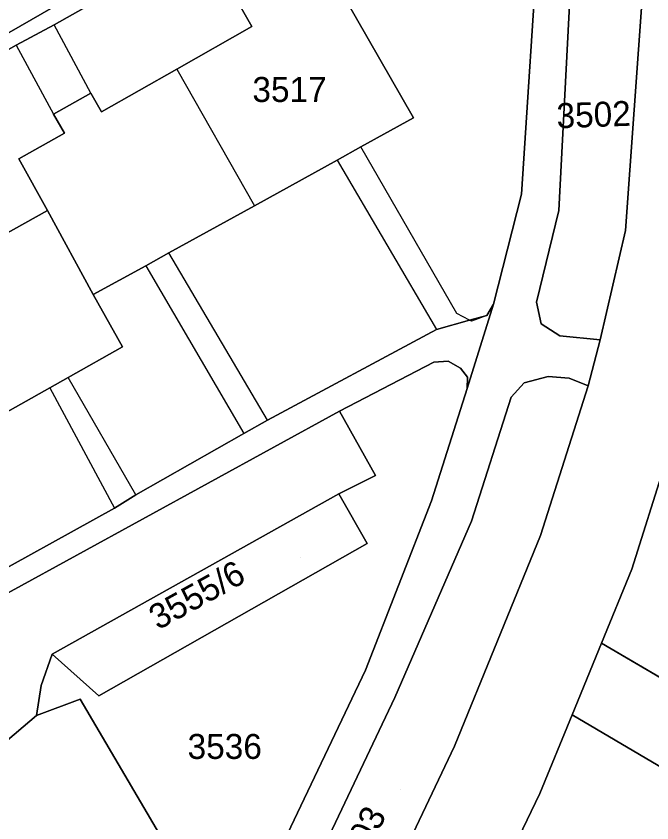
# Model space of a CAD drawing. Extents: x -262715 to -259381, y -1237238 to -1231182.
# Drawn here: x -261407.4 to -261356.5, y -1235867.1 to -1235802.5 of the extents above; entities that cross this region are included whole.
import ezdxf

# ---------------------------------------------------------------- set-up
doc = ezdxf.new("R2010")
doc.units = 0
for name, color, linetype in [('body_kn', 7, 'Continuous'), ('kladpar_druhypozemkov', 7, 'Continuous'), ('kladpar_hranice', 7, 'Continuous'), ('kladpar_parcelnecisla', 7, 'Continuous'), ('kladpar_plochy', 7, 'Continuous'), ('zappar_hrandruhpozemk', 7, 'Continuous')]:
    doc.layers.add(name, color=color, linetype=linetype)

msp = doc.modelspace()

# ---------------------------------------------------------------- linework, layer by layer
at = {"layer": 'body_kn'}
for p, q in [((-261404.35, -1235803.16), (-261404.35, -1235803.16)), ((-261388.51, -1235803.3), (-261388.51, -1235803.3)), ((-261407.37, -1235804.8), (-261407.37, -1235804.8)), ((-261407.37, -1235804.8), (-261407.37, -1235804.8)), ((-261394.53, -1235806.72), (-261394.53, -1235806.72)), ((-261394.53, -1235806.72), (-261394.53, -1235806.72)), ((-261401.41, -1235808.63), (-261401.41, -1235808.63)), ((-261401.41, -1235808.63), (-261401.41, -1235808.63)), ((-261400.55, -1235810.14), (-261400.55, -1235810.14)), ((-261404.38, -1235810.32), (-261404.38, -1235810.32)), ((-261375.58, -1235810.62), (-261375.58, -1235810.62)), ((-261403.52, -1235811.83), (-261403.52, -1235811.83)), ((-261379.79, -1235812.94), (-261379.79, -1235812.94)), ((-261407.16, -1235813.9), (-261407.16, -1235813.9)), ((-261381.68, -1235813.99), (-261381.68, -1235813.99)), ((-261381.68, -1235813.99), (-261381.68, -1235813.99)), ((-261366.93, -1235816.73), (-261366.93, -1235816.73)), ((-261404.87, -1235818.03), (-261404.87, -1235818.03)), ((-261404.87, -1235818.03), (-261404.87, -1235818.03)), ((-261388.31, -1235817.65), (-261388.31, -1235817.65)), ((-261363.93, -1235818.03), (-261363.93, -1235818.03)), ((-261358.61, -1235819.64), (-261358.61, -1235819.64)), ((-261395.16, -1235821.43), (-261395.16, -1235821.43)), ((-261397, -1235822.45), (-261397, -1235822.45)), ((-261397, -1235822.45), (-261397, -1235822.45)), ((-261401.21, -1235824.77), (-261401.21, -1235824.77)), ((-261369.16, -1235825.54), (-261369.16, -1235825.54)), ((-261365.72, -1235825.36), (-261365.72, -1235825.36)), ((-261372.11, -1235826.27), (-261372.11, -1235826.27)), ((-261369.69, -1235826.43), (-261369.69, -1235826.43)), ((-261369.69, -1235826.43), (-261369.69, -1235826.43)), ((-261371.09, -1235826.82), (-261371.09, -1235826.82)), ((-261371.09, -1235826.82), (-261371.09, -1235826.82)), ((-261370.93, -1235826.9), (-261370.93, -1235826.9)), ((-261365.35, -1235827.1), (-261365.35, -1235827.1)), ((-261373.74, -1235827.55), (-261373.74, -1235827.55)), ((-261363.85, -1235828.06), (-261363.85, -1235828.06)), ((-261360.62, -1235828.38), (-261360.62, -1235828.38)), ((-261398.86, -1235828.96), (-261398.86, -1235828.96)), ((-261373.95, -1235830.17), (-261373.95, -1235830.17)), ((-261372.81, -1235830.09), (-261372.81, -1235830.09)), ((-261371.82, -1235830.66), (-261371.82, -1235830.66)), ((-261371.82, -1235830.66), (-261371.82, -1235830.66)), ((-261403.21, -1235831.4), (-261403.21, -1235831.4)), ((-261371.25, -1235831.37), (-261371.25, -1235831.37)), ((-261364.79, -1235831.32), (-261364.79, -1235831.32)), ((-261363.12, -1235831.47), (-261363.12, -1235831.47)), ((-261404.7, -1235832.24), (-261404.7, -1235832.24)), ((-261404.7, -1235832.24), (-261404.7, -1235832.24)), ((-261366.71, -1235831.84), (-261366.71, -1235831.84)), ((-261361.59, -1235832.06), (-261361.59, -1235832.06)), ((-261361.59, -1235832.06), (-261361.59, -1235832.06)), ((-261371.27, -1235832.29), (-261371.27, -1235832.29)), ((-261367.75, -1235832.98), (-261367.75, -1235832.98)), ((-261381.5, -1235834.11), (-261381.5, -1235834.11)), ((-261387.27, -1235834.83), (-261387.27, -1235834.83)), ((-261387.27, -1235834.83), (-261387.27, -1235834.83)), ((-261389.15, -1235835.9), (-261389.15, -1235835.9)), ((-261378.62, -1235839.26), (-261378.62, -1235839.26)), ((-261397.8, -1235840.79), (-261397.8, -1235840.79)), ((-261397.8, -1235840.79), (-261397.8, -1235840.79)), ((-261381.54, -1235840.71), (-261381.54, -1235840.71)), ((-261381.54, -1235840.71), (-261381.54, -1235840.71)), ((-261374.14, -1235841.27), (-261374.14, -1235841.27)), ((-261399.5, -1235841.88), (-261399.5, -1235841.88)), ((-261370.93, -1235842.9), (-261370.93, -1235842.9)), ((-261365.4, -1235844.05), (-261365.4, -1235844.05)), ((-261379.27, -1235844.7), (-261379.27, -1235844.7)), ((-261358.1, -1235846.74), (-261358.1, -1235846.74)), ((-261358.1, -1235846.74), (-261358.1, -1235846.74)), ((-261360.53, -1235852.69), (-261360.53, -1235852.69)), ((-261360.53, -1235852.69), (-261360.53, -1235852.69)), ((-261404.5, -1235853.57), (-261404.5, -1235853.57)), ((-261379.41, -1235854.84), (-261379.41, -1235854.84)), ((-261405.38, -1235856.06), (-261405.38, -1235856.06)), ((-261402.26, -1235857.16), (-261402.26, -1235857.16)), ((-261402.26, -1235857.16), (-261402.26, -1235857.16)), ((-261400.77, -1235856.91), (-261400.77, -1235856.91)), ((-261377.06, -1235857.03), (-261377.06, -1235857.03)), ((-261405.75, -1235858.47), (-261405.75, -1235858.47)), ((-261362.88, -1235858.42), (-261362.88, -1235858.42)), ((-261362.88, -1235858.42), (-261362.88, -1235858.42)), ((-261372.3, -1235860.94), (-261372.3, -1235860.94)), ((-261365.45, -1235864.71), (-261365.45, -1235864.71))]:
    msp.add_line(p, q, dxfattribs=at)
at = {"layer": 'kladpar_druhypozemkov'}
for p, q in [((-261384.88, -1235807.27), (-261384.88, -1235807.27)), ((-261360.78, -1235809.57), (-261360.78, -1235809.57)), ((-261384.65, -1235845.82), (-261384.65, -1235845.82)), ((-261390.6, -1235859.75), (-261390.6, -1235859.75)), ((-261376.62, -1235864.41), (-261376.62, -1235864.41))]:
    msp.add_line(p, q, dxfattribs=at)
at = {"layer": 'kladpar_hranice'}
for p, q in [((-261360.53, -1235852.69), (-261358.1, -1235846.74)), ((-261362.88, -1235858.42), (-261360.53, -1235852.69)), ((-261360.53, -1235852.69), (-261324.01, -1235874.06)), ((-261324.01, -1235874.06), (-261360.53, -1235852.69)), ((-261362.88, -1235858.42), (-261327.53, -1235879.24))]:
    msp.add_line(p, q, dxfattribs=at)
for points in [[(-261387.83, -1235670.28), (-261368.01, -1235705.48), (-261371.99, -1235708.77), (-261371.04, -1235709.55), (-261365.53, -1235722.64), (-261364.25, -1235725.87), (-261359.1, -1235741.48), (-261352.38, -1235766.78), (-261351.19, -1235772.76), (-261348.93, -1235790.01), (-261350.64, -1235820.21), (-261351.68, -1235824.27), (-261355.45, -1235838.38), (-261358.1, -1235846.74), (-261360.53, -1235852.69), (-261362.88, -1235858.42), (-261365.45, -1235864.71), (-261367.16, -1235868.27)], [(-261384.6, -1235886.83), (-261372.3, -1235860.94), (-261365.4, -1235844.05), (-261361.59, -1235832.06), (-261360.62, -1235828.38), (-261358.61, -1235819.64), (-261356.53, -1235790.61), (-261358.05, -1235779.04), (-261358.59, -1235775.82), (-261362.93, -1235755.98), (-261365.55, -1235746.37), (-261371.33, -1235728.63), (-261388.56, -1235695.22), (-261393.47, -1235696.69), (-261397.22, -1235689.82)], [(-261404.09, -1235776.52), (-261394.29, -1235794.7), (-261393.89, -1235795.44), (-261394.41, -1235795.96), (-261437.48, -1235820.77), (-261438.17, -1235820.11), (-261438.79, -1235819.6), (-261448.64, -1235802.15), (-261404.09, -1235776.52)], [(-261358.05, -1235779.04), (-261356.53, -1235790.61), (-261358.61, -1235819.64), (-261360.62, -1235828.38), (-261363.85, -1235828.06), (-261365.35, -1235827.1), (-261365.72, -1235825.36), (-261363.93, -1235818.03), (-261362.66, -1235793.32), (-261363.1, -1235782.13), (-261363.03, -1235781.52), (-261362.51, -1235781.09), (-261358.05, -1235779.04)], [(-261490.62, -1235783.01), (-261477.24, -1235806.77), (-261459.57, -1235838.86), (-261446.02, -1235864.48), (-261444.34, -1235865.58), (-261442.16, -1235866.97), (-261441.02, -1235866.44), (-261439.34, -1235865.8), (-261381.5, -1235834.11), (-261378.62, -1235839.26), (-261381.54, -1235840.71), (-261404.5, -1235853.57), (-261405.38, -1235856.06), (-261405.75, -1235858.47), (-261410.95, -1235862.87), (-261413.44, -1235861.81), (-261416.1, -1235862.03), (-261416.66, -1235861.2), (-261417.8, -1235861.94), (-261418.66, -1235862.83), (-261419.04, -1235864.37), (-261419.17, -1235866.22), (-261402.84, -1235896.62)], [(-261362.66, -1235793.32), (-261363.93, -1235818.03), (-261365.72, -1235825.36), (-261365.35, -1235827.1), (-261363.85, -1235828.06), (-261360.62, -1235828.38), (-261361.59, -1235832.06), (-261363.12, -1235831.47), (-261364.79, -1235831.32), (-261366.71, -1235831.84), (-261367.75, -1235832.98), (-261370.93, -1235842.9), (-261377.06, -1235857.03), (-261396.85, -1235898.7)], [(-261393.4, -1235796.98), (-261404.35, -1235803.16), (-261407.37, -1235804.8), (-261415.39, -1235809.32), (-261417.14, -1235810.38), (-261429.81, -1235817.59), (-261430.31, -1235817.87), (-261433.11, -1235819.45), (-261436.36, -1235821.26), (-261436.85, -1235821.75), (-261436.63, -1235822.7), (-261430.39, -1235832.34), (-261429.54, -1235833.85), (-261433.28, -1235836.13), (-261434.2, -1235834.53), (-261438.41, -1235827), (-261439.27, -1235824.09), (-261438.8, -1235823.53), (-261438.86, -1235822.57), (-261445.6, -1235810.78), (-261447.58, -1235807.24), (-261454.18, -1235795.37)], [(-261365.52, -1235795.03), (-261366.93, -1235816.73), (-261369.16, -1235825.54), (-261369.69, -1235826.43), (-261371.09, -1235826.82), (-261373.74, -1235827.55), (-261387.27, -1235834.83), (-261389.15, -1235835.9), (-261397.8, -1235840.79), (-261399.5, -1235841.88), (-261411.2, -1235848.32)], [(-261400.1, -1235898.25), (-261379.41, -1235854.84), (-261374.14, -1235841.27), (-261371.27, -1235832.29), (-261369.16, -1235825.54), (-261366.93, -1235816.73), (-261365.52, -1235795.03)], [(-261448.64, -1235802.15), (-261438.79, -1235819.6), (-261438.17, -1235820.11), (-261437.48, -1235820.77), (-261394.41, -1235795.96)], [(-261415.39, -1235809.32), (-261407.37, -1235804.8), (-261404.35, -1235803.16), (-261393.4, -1235796.98)], [(-261411.67, -1235836.15), (-261404.7, -1235832.24), (-261403.21, -1235831.4), (-261398.86, -1235828.96), (-261401.21, -1235824.77), (-261397, -1235822.45), (-261395.16, -1235821.43), (-261388.31, -1235817.65), (-261381.68, -1235813.99), (-261379.79, -1235812.94), (-261375.58, -1235810.62), (-261381.91, -1235799.55)], [(-261381.91, -1235799.55), (-261375.58, -1235810.62), (-261379.79, -1235812.94), (-261381.68, -1235813.99), (-261388.31, -1235817.65), (-261395.16, -1235821.43), (-261397, -1235822.45), (-261401.21, -1235824.77), (-261404.87, -1235818.03), (-261407.16, -1235813.9), (-261403.52, -1235811.83), (-261404.38, -1235810.32), (-261401.41, -1235808.63), (-261400.55, -1235810.14), (-261394.53, -1235806.72), (-261388.51, -1235803.3), (-261389.37, -1235801.79), (-261386.4, -1235800.1), (-261385.54, -1235801.61), (-261381.91, -1235799.55)], [(-261389.37, -1235801.79), (-261388.51, -1235803.3), (-261394.53, -1235806.72), (-261400.55, -1235810.14), (-261401.41, -1235808.63), (-261404.38, -1235810.32), (-261403.52, -1235811.83), (-261407.16, -1235813.9), (-261404.87, -1235818.03), (-261408.51, -1235820.07)], [(-261404.87, -1235818.03), (-261401.21, -1235824.77), (-261398.86, -1235828.96), (-261403.21, -1235831.4), (-261404.7, -1235832.24), (-261411.67, -1235836.15), (-261417.29, -1235839.31), (-261420.27, -1235840.98), (-261424.48, -1235843.35), (-261429.54, -1235833.85), (-261430.39, -1235832.34), (-261426.72, -1235830.28), (-261427.57, -1235828.77), (-261424.56, -1235827.09), (-261423.71, -1235828.6), (-261417.62, -1235825.18), (-261411.54, -1235821.77), (-261412.4, -1235820.24), (-261409.36, -1235818.54), (-261408.51, -1235820.07), (-261404.87, -1235818.03)], [(-261358.1, -1235846.74), (-261355.45, -1235838.38), (-261345.16, -1235835.79), (-261326.35, -1235819.47), (-261325.36, -1235820.83)], [(-261411.2, -1235848.32), (-261399.5, -1235841.88), (-261397.8, -1235840.79), (-261389.15, -1235835.9), (-261387.27, -1235834.83), (-261373.74, -1235827.55), (-261371.09, -1235826.82), (-261369.69, -1235826.43), (-261369.16, -1235825.54), (-261371.27, -1235832.29), (-261371.25, -1235831.37), (-261371.82, -1235830.66), (-261372.81, -1235830.09), (-261373.95, -1235830.17), (-261381.5, -1235834.11), (-261439.34, -1235865.8)], [(-261391.09, -1235876.21), (-261402.26, -1235857.16), (-261405.75, -1235858.47), (-261405.38, -1235856.06), (-261404.5, -1235853.57), (-261400.77, -1235856.91), (-261379.27, -1235844.7), (-261381.54, -1235840.71), (-261378.62, -1235839.26), (-261381.5, -1235834.11), (-261373.95, -1235830.17), (-261372.81, -1235830.09), (-261371.82, -1235830.66)], [(-261371.82, -1235830.66), (-261371.25, -1235831.37), (-261371.27, -1235832.29), (-261374.14, -1235841.27), (-261379.41, -1235854.84), (-261400.1, -1235898.25)], [(-261361.59, -1235832.06), (-261365.4, -1235844.05), (-261372.3, -1235860.94), (-261384.6, -1235886.83), (-261388.5, -1235895), (-261389.84, -1235896.74), (-261391.77, -1235897.94), (-261393.98, -1235898.78), (-261396.85, -1235898.7), (-261377.06, -1235857.03), (-261370.93, -1235842.9), (-261367.75, -1235832.98), (-261366.71, -1235831.84), (-261364.79, -1235831.32), (-261363.12, -1235831.47), (-261361.59, -1235832.06)], [(-261381.54, -1235840.71), (-261379.27, -1235844.7), (-261400.77, -1235856.91), (-261404.5, -1235853.57), (-261381.54, -1235840.71)], [(-261402.26, -1235857.16), (-261391.09, -1235876.21), (-261395.25, -1235881.17), (-261403.13, -1235885.84), (-261413.97, -1235865.66), (-261410.95, -1235862.87), (-261405.75, -1235858.47), (-261402.26, -1235857.16)], [(-261367.16, -1235868.27), (-261365.45, -1235864.71), (-261362.88, -1235858.42)], [(-261324.01, -1235874.06), (-261327.53, -1235879.24), (-261362.88, -1235858.42)]]:
    msp.add_lwpolyline(points, dxfattribs=at)
at = {"layer": 'kladpar_plochy'}
for points in [[(-261387.83, -1235670.28), (-261368.01, -1235705.48), (-261371.99, -1235708.77), (-261371.04, -1235709.55), (-261365.53, -1235722.64), (-261364.25, -1235725.87), (-261359.1, -1235741.48), (-261352.38, -1235766.78), (-261351.19, -1235772.76), (-261348.93, -1235790.01), (-261350.64, -1235820.21), (-261351.68, -1235824.27), (-261355.45, -1235838.38), (-261358.1, -1235846.74), (-261360.53, -1235852.69), (-261362.88, -1235858.42), (-261365.45, -1235864.71), (-261367.16, -1235868.27)], [(-261384.6, -1235886.83), (-261372.3, -1235860.94), (-261365.4, -1235844.05), (-261361.59, -1235832.06), (-261360.62, -1235828.38), (-261358.61, -1235819.64), (-261356.53, -1235790.61), (-261358.05, -1235779.04), (-261358.59, -1235775.82), (-261362.93, -1235755.98), (-261365.55, -1235746.37), (-261371.33, -1235728.63), (-261388.56, -1235695.22)], [(-261490.62, -1235783.01), (-261477.24, -1235806.77), (-261459.57, -1235838.86), (-261446.02, -1235864.48), (-261444.34, -1235865.58), (-261442.16, -1235866.97), (-261441.02, -1235866.44), (-261439.34, -1235865.8), (-261381.5, -1235834.11), (-261378.62, -1235839.26), (-261381.54, -1235840.71), (-261404.5, -1235853.57), (-261405.38, -1235856.06), (-261405.75, -1235858.47), (-261410.95, -1235862.87), (-261413.44, -1235861.81), (-261416.1, -1235862.03), (-261416.66, -1235861.2), (-261417.8, -1235861.94), (-261418.66, -1235862.83), (-261419.04, -1235864.37), (-261419.17, -1235866.22), (-261402.84, -1235896.62)], [(-261362.66, -1235793.32), (-261363.93, -1235818.03), (-261365.72, -1235825.36), (-261365.35, -1235827.1), (-261363.85, -1235828.06), (-261360.62, -1235828.38), (-261361.59, -1235832.06), (-261363.12, -1235831.47), (-261364.79, -1235831.32), (-261366.71, -1235831.84), (-261367.75, -1235832.98), (-261370.93, -1235842.9), (-261377.06, -1235857.03), (-261396.85, -1235898.7)], [(-261393.4, -1235796.98), (-261404.35, -1235803.16), (-261407.37, -1235804.8), (-261415.39, -1235809.32), (-261417.14, -1235810.38), (-261429.81, -1235817.59), (-261430.31, -1235817.87), (-261433.11, -1235819.45), (-261436.36, -1235821.26), (-261436.85, -1235821.75), (-261436.63, -1235822.7), (-261430.39, -1235832.34), (-261429.54, -1235833.85), (-261433.28, -1235836.13), (-261434.2, -1235834.53), (-261438.41, -1235827), (-261439.27, -1235824.09), (-261438.8, -1235823.53), (-261438.86, -1235822.57), (-261445.6, -1235810.78), (-261447.58, -1235807.24), (-261454.18, -1235795.37)], [(-261365.52, -1235795.03), (-261366.93, -1235816.73), (-261369.16, -1235825.54), (-261369.69, -1235826.43), (-261371.09, -1235826.82), (-261373.74, -1235827.55), (-261387.27, -1235834.83), (-261389.15, -1235835.9), (-261397.8, -1235840.79), (-261399.5, -1235841.88), (-261411.2, -1235848.32)], [(-261400.1, -1235898.25), (-261379.41, -1235854.84), (-261374.14, -1235841.27), (-261371.27, -1235832.29), (-261369.16, -1235825.54), (-261366.93, -1235816.73), (-261365.52, -1235795.03)], [(-261448.64, -1235802.15), (-261438.79, -1235819.6), (-261438.17, -1235820.11), (-261437.48, -1235820.77), (-261394.41, -1235795.96)], [(-261415.39, -1235809.32), (-261407.37, -1235804.8), (-261404.35, -1235803.16), (-261393.4, -1235796.98)], [(-261411.67, -1235836.15), (-261404.7, -1235832.24), (-261403.21, -1235831.4), (-261398.86, -1235828.96), (-261401.21, -1235824.77), (-261397, -1235822.45), (-261395.16, -1235821.43), (-261388.31, -1235817.65), (-261381.68, -1235813.99), (-261379.79, -1235812.94), (-261375.58, -1235810.62), (-261381.91, -1235799.55)], [(-261389.37, -1235801.79), (-261388.51, -1235803.3), (-261394.53, -1235806.72), (-261400.55, -1235810.14), (-261401.41, -1235808.63), (-261404.38, -1235810.32), (-261403.52, -1235811.83), (-261407.16, -1235813.9), (-261404.87, -1235818.03), (-261408.51, -1235820.07)], [(-261411.2, -1235848.32), (-261399.5, -1235841.88), (-261397.8, -1235840.79), (-261389.15, -1235835.9), (-261387.27, -1235834.83), (-261373.74, -1235827.55), (-261371.09, -1235826.82), (-261369.69, -1235826.43), (-261369.16, -1235825.54), (-261371.27, -1235832.29), (-261371.25, -1235831.37), (-261371.82, -1235830.66), (-261372.81, -1235830.09), (-261373.95, -1235830.17), (-261381.5, -1235834.11), (-261439.34, -1235865.8)], [(-261391.09, -1235876.21), (-261402.26, -1235857.16), (-261405.75, -1235858.47), (-261405.38, -1235856.06), (-261404.5, -1235853.57), (-261400.77, -1235856.91), (-261379.27, -1235844.7), (-261381.54, -1235840.71), (-261378.62, -1235839.26), (-261381.5, -1235834.11), (-261373.95, -1235830.17), (-261372.81, -1235830.09), (-261371.82, -1235830.66), (-261371.25, -1235831.37), (-261371.27, -1235832.29), (-261374.14, -1235841.27), (-261379.41, -1235854.84), (-261400.1, -1235898.25)]]:
    msp.add_lwpolyline(points, dxfattribs=at)
for points in [[(-261404.09, -1235776.52), (-261394.29, -1235794.7), (-261393.89, -1235795.44), (-261394.41, -1235795.96), (-261437.48, -1235820.77), (-261438.17, -1235820.11), (-261438.79, -1235819.6), (-261448.64, -1235802.15)], [(-261358.05, -1235779.04), (-261356.53, -1235790.61), (-261358.61, -1235819.64), (-261360.62, -1235828.38), (-261363.85, -1235828.06), (-261365.35, -1235827.1), (-261365.72, -1235825.36), (-261363.93, -1235818.03), (-261362.66, -1235793.32), (-261363.1, -1235782.13), (-261363.03, -1235781.52), (-261362.51, -1235781.09)], [(-261381.91, -1235799.55), (-261375.58, -1235810.62), (-261379.79, -1235812.94), (-261381.68, -1235813.99), (-261388.31, -1235817.65), (-261395.16, -1235821.43), (-261397, -1235822.45), (-261401.21, -1235824.77), (-261404.87, -1235818.03), (-261407.16, -1235813.9), (-261403.52, -1235811.83), (-261404.38, -1235810.32), (-261401.41, -1235808.63), (-261400.55, -1235810.14), (-261394.53, -1235806.72), (-261388.51, -1235803.3), (-261389.37, -1235801.79), (-261386.4, -1235800.1), (-261385.54, -1235801.61)], [(-261404.87, -1235818.03), (-261401.21, -1235824.77), (-261398.86, -1235828.96), (-261403.21, -1235831.4), (-261404.7, -1235832.24), (-261411.67, -1235836.15), (-261417.29, -1235839.31), (-261420.27, -1235840.98), (-261424.48, -1235843.35), (-261429.54, -1235833.85), (-261430.39, -1235832.34), (-261426.72, -1235830.28), (-261427.57, -1235828.77), (-261424.56, -1235827.09), (-261423.71, -1235828.6), (-261417.62, -1235825.18), (-261411.54, -1235821.77), (-261412.4, -1235820.24), (-261409.36, -1235818.54), (-261408.51, -1235820.07)], [(-261358.1, -1235846.74), (-261355.45, -1235838.38), (-261345.16, -1235835.79), (-261326.35, -1235819.47), (-261325.36, -1235820.83), (-261336.23, -1235843.76), (-261333.68, -1235845.24), (-261331.14, -1235846.72), (-261328.6, -1235848.19), (-261319.46, -1235828.94), (-261311.13, -1235840.39), (-261305.98, -1235847.48), (-261324.01, -1235874.06), (-261360.53, -1235852.69)], [(-261361.59, -1235832.06), (-261365.4, -1235844.05), (-261372.3, -1235860.94), (-261384.6, -1235886.83), (-261388.5, -1235895), (-261389.84, -1235896.74), (-261391.77, -1235897.94), (-261393.98, -1235898.78), (-261396.85, -1235898.7), (-261377.06, -1235857.03), (-261370.93, -1235842.9), (-261367.75, -1235832.98), (-261366.71, -1235831.84), (-261364.79, -1235831.32), (-261363.12, -1235831.47)], [(-261381.54, -1235840.71), (-261379.27, -1235844.7), (-261400.77, -1235856.91), (-261404.5, -1235853.57)], [(-261362.88, -1235858.42), (-261360.53, -1235852.69), (-261324.01, -1235874.06), (-261327.53, -1235879.24)], [(-261402.26, -1235857.16), (-261391.09, -1235876.21), (-261395.25, -1235881.17), (-261403.13, -1235885.84), (-261413.97, -1235865.66), (-261410.95, -1235862.87), (-261405.75, -1235858.47)], [(-261327.53, -1235879.24), (-261333.4, -1235887.9), (-261367.16, -1235868.27), (-261365.45, -1235864.71), (-261362.88, -1235858.42)]]:
    msp.add_lwpolyline(points, close=True, dxfattribs=at)
at = {"layer": 'zappar_hrandruhpozemk'}
for p, q in [((-261401.41, -1235808.63), (-261404.35, -1235803.16)), ((-261407.37, -1235804.8), (-261404.38, -1235810.32)), ((-261394.53, -1235806.72), (-261388.31, -1235817.65)), ((-261372.11, -1235826.27), (-261379.79, -1235812.94)), ((-261381.68, -1235813.99), (-261373.74, -1235827.55)), ((-261387.27, -1235834.83), (-261395.16, -1235821.43)), ((-261397, -1235822.45), (-261389.15, -1235835.9)), ((-261371.09, -1235826.82), (-261372.11, -1235826.27)), ((-261369.69, -1235826.43), (-261370.93, -1235826.9)), ((-261370.93, -1235826.9), (-261371.09, -1235826.82)), ((-261397.8, -1235840.79), (-261403.21, -1235831.4)), ((-261404.7, -1235832.24), (-261399.5, -1235841.88))]:
    msp.add_line(p, q, dxfattribs=at)

# ---------------------------------------------------------------- texts
at = {"layer": 'kladpar_parcelnecisla'}
for s, p in [('3517', (-261388.471, -1235809.34)), ('3536', (-261393.66, -1235861.95))]:
    msp.add_text(s, height=2, dxfattribs=at).set_placement(p)
for s, rotation, p in [('3502', 2, (-261364.089, -1235811.448)), ('3555/6', 29, (-261396.021, -1235851.666)), ('3503', 62, (-261380.484, -1235871.713))]:
    msp.add_text(s, height=2, rotation=rotation, dxfattribs=at).set_placement(p)

doc.saveas('drawing.dxf')
